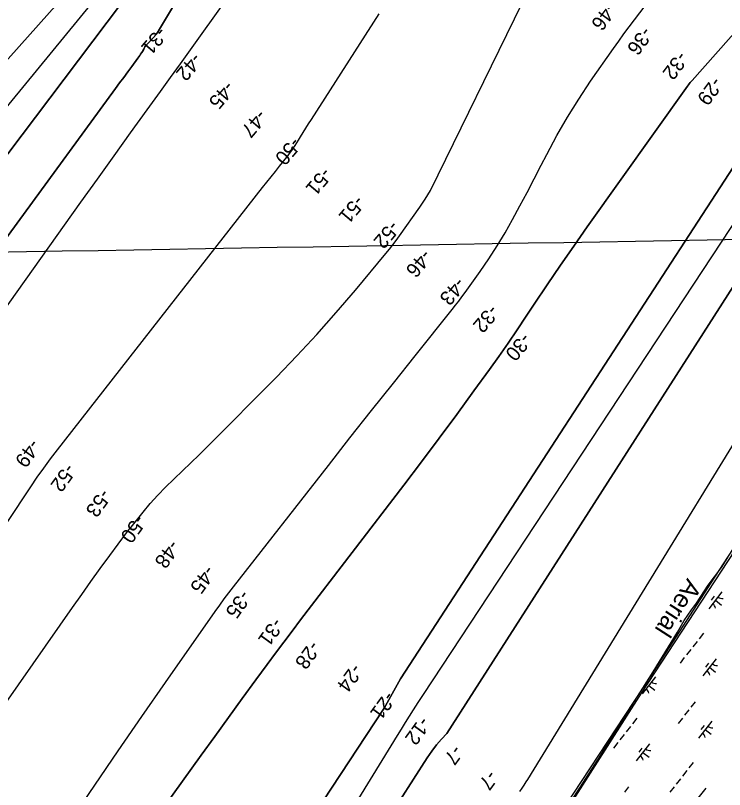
# Model space of a CAD drawing. Extents: x 3896831 to 3918110, y 171006 to 193349.
# Drawn here: x 3907803 to 3909451, y 179895 to 181692 of the extents above; entities that cross this region are included whole.
import ezdxf

# ---------------------------------------------------------------- set-up
doc = ezdxf.new("R2010")
doc.units = 0
for name, color, linetype in [('V-GRID-MAJR', 7, 'Continuous'), ('V-RIVR-EDGE', 7, 'Continuous'), ('V-RIVR-IDEN', 7, 'Continuous'), ('V-RIVR-RANG', 7, 'Continuous'), ('V-RRAP-FSHR', 7, 'Continuous'), ('V-TOPO-DPTH', 7, 'Continuous'), ('V-TOPO-MAJR', 7, 'Continuous'), ('V-TOPO-MINR', 7, 'Continuous'), ('V-WETL-SWMP', 7, 'Continuous')]:
    doc.layers.add(name, color=color, linetype=linetype)

msp = doc.modelspace()

# ---------------------------------------------------------------- linework, layer by layer
at = {"layer": 'V-GRID-MAJR'}
msp.add_spline([(3901910.1, 181043.2), (3904332, 181084.3), (3909660.5, 181175.4), (3914023.1, 181250.6)], degree=3, dxfattribs=at)
at = {"layer": 'V-RIVR-EDGE'}
msp.add_lwpolyline([(3909879.6, 181084.5), (3909758.1, 180895.9), (3909427.4, 180388), (3909280.7, 180160), (3909036.9, 179791)], dxfattribs=at)
at = {"layer": 'V-RRAP-FSHR'}
msp.add_lwpolyline([(3910095.3, 181395.6), (3909257.3, 180118.1), (3908889.4, 179541.5), (3908614.7, 178888.4), (3907991.9, 177840.9), (3908307, 176956.6)], dxfattribs=at)
at = {"layer": 'V-TOPO-DPTH'}
for points in [[(3906471.6, 179592.9), (3906983, 180278.4), (3906987, 180284), (3906991, 180289.6), (3906994.9, 180295.2), (3906998.7, 180300.9), (3907032.7, 180351.5), (3907042.4, 180366.7), (3907051.6, 180382.2), (3907060, 180398), (3907068, 180414.2), (3907301.1, 181032.1), (3907308, 181046.2), (3907314.3, 181060.5), (3907319.8, 181075.1), (3907389.3, 181155), (3907466.2, 181239.5), (3907676, 181469.1), (3908331.3, 182203.1)], [(3908378.2, 182157.1), (3907521, 181021.1)], [(3907521, 181021.1), (3908378.2, 182157.1)], [(3907933.2, 179824.8), (3907987.5, 179904.7), (3908042.1, 179984.4), (3908097, 180063.9), (3908152.1, 180143.2), (3908267.5, 180308.4), (3908277.8, 180322.9), (3908288.2, 180337.2), (3908298.9, 180351.4), (3908309.7, 180365.4), (3908530.5, 180647.5), (3908580.6, 180711.4), (3908630.9, 180775.1), (3908681.4, 180838.7), (3908732.1, 180902.1), (3908818.3, 181009.8), (3908825.9, 181019.4), (3908833.4, 181029.1), (3908840.7, 181038.9), (3908847.9, 181048.8), (3908883, 181097.8), (3908903.3, 181127.1), (3908922.7, 181157), (3908940.9, 181187.5), (3908958.4, 181218.6), (3908975.2, 181250.1), (3908991.9, 181281.6), (3909008.4, 181313.2), (3909024.8, 181344.9), (3909037.6, 181369.7), (3909061.2, 181413.4), (3909085.9, 181456.3), (3909112.3, 181498.2), (3909139.8, 181539.5), (3909193, 181615.9), (3909204.9, 181632.7), (3909216.9, 181649.4), (3909229.1, 181666), (3909241.5, 181682.4), (3909434.5, 181935.9)], [(3907933.2, 179824.8), (3907987.5, 179904.7), (3908042.1, 179984.4), (3908097, 180063.9), (3908152.1, 180143.2), (3908267.5, 180308.4), (3908277.8, 180322.9), (3908288.2, 180337.2), (3908298.9, 180351.4), (3908309.7, 180365.4), (3908530.5, 180647.5), (3908580.6, 180711.4), (3908630.9, 180775.1), (3908681.4, 180838.7), (3908732.1, 180902.1), (3908818.3, 181009.8), (3908825.9, 181019.4), (3908833.4, 181029.1), (3908840.7, 181038.9), (3908847.9, 181048.8), (3908883, 181097.8), (3908903.3, 181127.1), (3908922.7, 181157), (3908940.9, 181187.5), (3908958.4, 181218.6), (3908975.2, 181250.1), (3908991.9, 181281.6), (3909008.4, 181313.2), (3909024.8, 181344.9), (3909037.6, 181369.7), (3909061.2, 181413.4), (3909085.9, 181456.3), (3909112.3, 181498.2), (3909139.8, 181539.5), (3909193, 181615.9), (3909204.9, 181632.7), (3909216.9, 181649.4), (3909229.1, 181666), (3909241.5, 181682.4), (3909434.5, 181935.9)], [(3908108.7, 179798.9), (3908234.7, 179974.1), (3908266.4, 180018.1), (3908298.2, 180062.1), (3908330.1, 180105.9), (3908362.1, 180149.8), (3908388.2, 180185.3), (3908407.3, 180211.2), (3908426.6, 180237.1), (3908446, 180262.8), (3908465.5, 180288.5), (3908705.8, 180601.5), (3908747.1, 180655.8), (3908788, 180710.4), (3908828.5, 180765.3), (3908868.7, 180820.4), (3908904.4, 180869.8), (3908926.3, 180900.5), (3908948, 180931.4), (3908969.2, 180962.6), (3908990.2, 180993.9), (3909008.6, 181021.8), (3909038.9, 181067), (3909069.4, 181112.1), (3909100.4, 181156.8), (3909131.8, 181201.2), (3909364.7, 181528.2), (3909367.3, 181531.6), (3909368.6, 181533.3), (3909371.3, 181536.7), (3909374.1, 181539.9), (3909375.5, 181541.6), (3909695.8, 181903.2)], [(3909695.8, 181903.2), (3909375.5, 181541.6), (3909374.1, 181539.9), (3909371.3, 181536.7), (3909368.6, 181533.3), (3909367.3, 181531.6), (3909364.7, 181528.2), (3909131.8, 181201.2), (3909100.4, 181156.8), (3909069.4, 181112.1), (3909038.9, 181067), (3909008.6, 181021.8), (3908990.2, 180993.9), (3908969.2, 180962.6), (3908948, 180931.4), (3908926.3, 180900.5), (3908904.4, 180869.8), (3908868.7, 180820.4), (3908828.5, 180765.3), (3908788, 180710.4), (3908747.1, 180655.8), (3908705.8, 180601.5), (3908465.5, 180288.5), (3908446, 180262.8), (3908426.6, 180237.1), (3908407.3, 180211.2), (3908388.2, 180185.3), (3908362.1, 180149.8), (3908330.1, 180105.9), (3908298.2, 180062.1), (3908266.4, 180018.1), (3908234.7, 179974.1), (3908108.7, 179798.9)], [(3908385.4, 181858.5), (3908232.7, 181644.9), (3908209.5, 181612.6), (3908186.3, 181580.2), (3908163, 181548), (3908139.7, 181515.7), (3908108.9, 181473.3), (3908070.2, 181419.7), (3908031.7, 181366.2), (3907993.2, 181312.5), (3907954.8, 181258.8), (3907657.9, 180842.6)], [(3908385.4, 181858.5), (3908232.7, 181644.9), (3908209.5, 181612.6), (3908186.3, 181580.2), (3908163, 181548), (3908139.7, 181515.7), (3908108.9, 181473.3), (3908070.2, 181419.7), (3908031.7, 181366.2), (3907993.2, 181312.5), (3907954.8, 181258.8), (3907657.9, 180842.6)], [(3908168.2, 181710.5), (3908156.6, 181691.4), (3908135.7, 181656.6), (3908134.6, 181654.9), (3908133.5, 181653.1), (3908131.2, 181649.7), (3908130, 181648), (3908127.5, 181644.8), (3908126.1, 181643.3), (3908106.4, 181622.5), (3908105.6, 181621.6), (3908104.2, 181619.7), (3908102.4, 181616.6), (3908101.4, 181614.2), (3908099.6, 181610.6), (3908098.9, 181609.4), (3908096.3, 181605.4), (3908094.2, 181602.3), (3908092.1, 181599.2), (3908089.9, 181596.2), (3908087.7, 181593.1), (3908073.4, 181573.8), (3908064.1, 181561.1), (3908054.8, 181548.3), (3908045.4, 181535.6), (3908036.1, 181522.9), (3907578.1, 180897.3)], [(3907578.1, 180897.3), (3908036.1, 181522.9), (3908045.4, 181535.6), (3908054.8, 181548.3), (3908064.1, 181561.1), (3908073.4, 181573.8), (3908087.7, 181593.1), (3908089.9, 181596.2), (3908092.1, 181599.2), (3908094.2, 181602.3), (3908096.3, 181605.4), (3908098.9, 181609.4), (3908099.6, 181610.6), (3908101.4, 181614.2), (3908102.4, 181616.6), (3908104.2, 181619.7), (3908105.6, 181621.6), (3908106.4, 181622.5), (3908126.1, 181643.3), (3908127.5, 181644.8), (3908130, 181648), (3908131.2, 181649.7), (3908133.5, 181653.1), (3908134.6, 181654.9), (3908135.7, 181656.6), (3908156.6, 181691.4), (3908168.2, 181710.5)], [(3908698.2, 180151.9), (3909471.5, 181340.8), (3909509.3, 181390.4), (3909510.7, 181392.3), (3909513.5, 181396.2), (3909514.9, 181398.1), (3909517.6, 181402), (3909519, 181403.9), (3909520.4, 181405.9), (3909736.7, 181697.7)], [(3909736.7, 181697.7), (3909520.4, 181405.9), (3909519, 181403.9), (3909517.6, 181402), (3909514.9, 181398.1), (3909513.5, 181396.2), (3909510.7, 181392.3), (3909509.3, 181390.4), (3909471.5, 181340.8), (3908698.2, 180151.9)], [(3909921.9, 181705.2), (3909895.9, 181669.9), (3909634.9, 181319.7), (3909631, 181314.3), (3909627.3, 181308.7), (3909623.8, 181303), (3909620.5, 181297.2), (3909617.6, 181291.2), (3908805.8, 180025)], [(3908337.6, 179594.5), (3908658.6, 180081.4), (3908661.1, 180085.3), (3908662.3, 180087.4), (3908663.4, 180089.4), (3908698.2, 180151.9)], [(3908698.2, 180151.9), (3908663.4, 180089.4), (3908662.3, 180087.4), (3908661.1, 180085.3), (3908658.6, 180081.4), (3908337.6, 179594.5)], [(3908805.8, 180025), (3908793.3, 180011.8), (3908781.4, 179998.1), (3908770.4, 179983.6), (3908760.1, 179968.6), (3908696.6, 179869.1)]]:
    msp.add_lwpolyline(points, dxfattribs=at)
at = {"layer": 'V-TOPO-MAJR'}
for points in [[(3907627.1, 179876.4), (3907935.8, 180317.5), (3907957.2, 180347.9), (3907978.7, 180378.1), (3908000.5, 180408.1), (3908022.5, 180438), (3908061.6, 180491), (3908064.1, 180494.3), (3908066.7, 180497.6), (3908069.2, 180500.9), (3908071.8, 180504.2), (3908099.7, 180538.6), (3908116.6, 180558.7), (3908134.1, 180578.3), (3908152.3, 180597.2), (3908171.2, 180615.6), (3908172, 180616.4), (3908191.5, 180634.9), (3908211, 180653.5), (3908230.2, 180672.3), (3908249.2, 180691.3), (3908409.5, 180852.6), (3908457, 180901.6), (3908503.6, 180951.4), (3908548.8, 181002.5), (3908593.1, 181054.4), (3908664.1, 181139.7), (3908672.2, 181149.6), (3908680.1, 181159.6), (3908687.8, 181169.8), (3908695.3, 181180.2), (3908742.7, 181246.9), (3908755.4, 181266.1), (3908767.3, 181285.7), (3908980.5, 181720.7)], [(3908647.7, 181696), (3908490.1, 181450.4), (3908483.7, 181440.5), (3908477.4, 181430.5), (3908471.1, 181420.5), (3908464.9, 181410.5), (3908459.9, 181402.4), (3908456.1, 181396.4), (3908452.3, 181390.5), (3908448.4, 181384.6), (3908444.5, 181378.7), (3908439.6, 181371.5), (3908438, 181369.3), (3908436.5, 181367.2), (3908434.8, 181365), (3908433.2, 181362.9), (3908416.4, 181342.5), (3908406.4, 181330.2), (3908396.4, 181317.8), (3908386.5, 181305.4), (3908376.7, 181292.9), (3907899.9, 180683.5), (3907883.9, 180662.5), (3907868.2, 180641.3), (3907853, 180619.8), (3907838.1, 180598), (3907672.5, 180348.9)]]:
    msp.add_lwpolyline(points, dxfattribs=at)
at = {"layer": 'V-TOPO-MINR'}
for points in [[(3908993.8, 179918), (3909778.7, 181196.5), (3909782.4, 181202), (3909786.6, 181207.3), (3909882.7, 181311), (3909935.2, 181368.1), (3909987.5, 181425.3), (3910039.4, 181483), (3910091, 181540.8), (3910231.6, 181699.3), (3910240.4, 181709.4), (3910249.1, 181719.6), (3910257.8, 181729.8), (3910266.3, 181740.2), (3910415.7, 181924.6), (3910464.3, 181988.8), (3910509.8, 182055), (3910550.8, 182124.1), (3910588.8, 182195.1), (3910657.9, 182335.8), (3910918.8, 182961.5)], [(3908331.3, 182203.1), (3907676, 181469.1), (3907466.2, 181239.5), (3907389.3, 181155), (3907319.8, 181075.1), (3907314.3, 181060.5), (3907308, 181046.2), (3907301.1, 181032.1), (3907068, 180414.2), (3907060, 180398), (3907051.6, 180382.2), (3907042.4, 180366.7), (3907032.7, 180351.5), (3906998.7, 180300.9), (3906994.9, 180295.2), (3906991, 180289.6), (3906987, 180284), (3906983, 180278.4), (3906471.6, 179592.9)], [(3908359.4, 182183.7), (3907444.9, 181069.3)], [(3908378.2, 182157.1), (3907521, 181021.1)], [(3907933.2, 179824.8), (3907987.5, 179904.7), (3908042.1, 179984.4), (3908097, 180063.9), (3908152.1, 180143.2), (3908267.5, 180308.4), (3908277.8, 180322.9), (3908288.2, 180337.2), (3908298.9, 180351.4), (3908309.7, 180365.4), (3908530.5, 180647.5), (3908580.6, 180711.4), (3908630.9, 180775.1), (3908681.4, 180838.7), (3908732.1, 180902.1), (3908818.3, 181009.8), (3908825.9, 181019.4), (3908833.4, 181029.1), (3908840.7, 181038.9), (3908847.9, 181048.8), (3908883, 181097.8), (3908903.3, 181127.1), (3908922.7, 181157), (3908940.9, 181187.5), (3908958.4, 181218.6), (3908975.2, 181250.1), (3908991.9, 181281.6), (3909008.4, 181313.2), (3909024.8, 181344.9), (3909037.6, 181369.7), (3909061.2, 181413.4), (3909085.9, 181456.3), (3909112.3, 181498.2), (3909139.8, 181539.5), (3909193, 181615.9), (3909204.9, 181632.7), (3909216.9, 181649.4), (3909229.1, 181666), (3909241.5, 181682.4), (3909434.5, 181935.9)], [(3908108.7, 179798.9), (3908234.7, 179974.1), (3908266.4, 180018.1), (3908298.2, 180062.1), (3908330.1, 180105.9), (3908362.1, 180149.8), (3908388.2, 180185.3), (3908407.3, 180211.2), (3908426.6, 180237.1), (3908446, 180262.8), (3908465.5, 180288.5), (3908705.8, 180601.5), (3908747.1, 180655.8), (3908788, 180710.4), (3908828.5, 180765.3), (3908868.7, 180820.4), (3908904.4, 180869.8), (3908926.3, 180900.5), (3908948, 180931.4), (3908969.2, 180962.6), (3908990.2, 180993.9), (3909008.6, 181021.8), (3909038.9, 181067), (3909069.4, 181112.1), (3909100.4, 181156.8), (3909131.8, 181201.2), (3909364.7, 181528.2), (3909367.3, 181531.6), (3909368.6, 181533.3), (3909371.3, 181536.7), (3909374.1, 181539.9), (3909375.5, 181541.6), (3909695.8, 181903.2)], [(3908751.1, 180115.5), (3909530.5, 181297.3), (3909550.1, 181326.9), (3909558.8, 181340), (3909567.7, 181353), (3909576.7, 181365.8), (3909585.9, 181378.6), (3909595.1, 181391.3), (3909604.3, 181404.1), (3909613.4, 181416.9), (3909622.4, 181429.8), (3909656.6, 181478.9), (3909682.8, 181516.3), (3909709.1, 181553.6), (3909735.6, 181590.8), (3909762.1, 181628), (3909941.2, 181877.3)], [(3908385.4, 181858.5), (3908232.7, 181644.9), (3908209.5, 181612.6), (3908186.3, 181580.2), (3908163, 181548), (3908139.7, 181515.7), (3908108.9, 181473.3), (3908070.2, 181419.7), (3908031.7, 181366.2), (3907993.2, 181312.5), (3907954.8, 181258.8), (3907657.9, 180842.6)], [(3908168.2, 181710.5), (3908156.6, 181691.4), (3908135.7, 181656.6), (3908134.6, 181654.9), (3908133.5, 181653.1), (3908131.2, 181649.7), (3908130, 181648), (3908127.5, 181644.8), (3908126.1, 181643.3), (3908106.4, 181622.5), (3908105.6, 181621.6), (3908104.2, 181619.7), (3908102.4, 181616.6), (3908101.4, 181614.2), (3908099.6, 181610.6), (3908098.9, 181609.4), (3908096.3, 181605.4), (3908094.2, 181602.3), (3908092.1, 181599.2), (3908089.9, 181596.2), (3908087.7, 181593.1), (3908073.4, 181573.8), (3908064.1, 181561.1), (3908054.8, 181548.3), (3908045.4, 181535.6), (3908036.1, 181522.9), (3907578.1, 180897.3)], [(3908698.2, 180151.9), (3909471.5, 181340.8), (3909509.3, 181390.4), (3909510.7, 181392.3), (3909513.5, 181396.2), (3909514.9, 181398.1), (3909517.6, 181402), (3909519, 181403.9), (3909520.4, 181405.9), (3909736.7, 181697.7)], [(3908805.8, 180025), (3909617.6, 181291.2), (3909620.5, 181297.2), (3909623.8, 181303), (3909627.3, 181308.7), (3909631, 181314.3), (3909634.9, 181319.7), (3909895.9, 181669.9), (3909921.9, 181705.2)], [(3908337.6, 179594.5), (3908658.6, 180081.4), (3908661.1, 180085.3), (3908662.3, 180087.4), (3908663.4, 180089.4), (3908698.2, 180151.9)], [(3908600.8, 179874.1), (3908627.9, 179918.2), (3908655.2, 179962.2), (3908691.1, 180020.1), (3908700.4, 180035.1), (3908709.7, 180050.1), (3908719.1, 180065.1), (3908728.4, 180080.1), (3908738.8, 180096.7), (3908751.1, 180115.5)], [(3908696.6, 179869.1), (3908760.1, 179968.6), (3908770.4, 179983.6), (3908781.4, 179998.1), (3908793.3, 180011.8), (3908805.8, 180025)], [(3908975.6, 179890.4), (3908980.6, 179897.7), (3908985.5, 179905.1), (3908990.3, 179912.5), (3908993.8, 179918)]]:
    msp.add_lwpolyline(points, dxfattribs=at)
at = {"layer": 'V-WETL-SWMP'}
for p, q in [((3909443.5, 180410), (3909458.4, 180433.8)), ((3909427.2, 180388.7), (3909443.5, 180410)), ((3909413.1, 180369.2), (3909427.2, 180388.7)), ((3909385.6, 180327.7), (3909413.1, 180369.2)), ((3909444.9, 180353.8), (3909414.1, 180314.4)), ((3909427.1, 180343.6), (3909419.7, 180334.2)), ((3909374, 180312.1), (3909385.6, 180327.7)), ((3909429.5, 180334.1), (3909443.7, 180323)), ((3909357.1, 180287.2), (3909374, 180312.1)), ((3909341.3, 180259.8), (3909357.1, 180287.2)), ((3909285, 180168.2), (3909341.3, 180259.8)), ((3909401.8, 180257.6), (3909391.9, 180245)), ((3909387, 180238.7), (3909377.1, 180226.2)), ((3909372.2, 180219.9), (3909362.3, 180207.3)), ((3909357.4, 180201), (3909347.5, 180188.4)), ((3909431.5, 180198.2), (3909400.6, 180158.9)), ((3909413.7, 180188), (3909406.3, 180178.6)), ((3909225.9, 180074.8), (3909285, 180168.2)), ((3909416.1, 180178.6), (3909430.2, 180167.5)), ((3909290.1, 180156.3), (3909259.3, 180116.9)), ((3909272.3, 180146.1), (3909265.6, 180137.5)), ((3909274.7, 180136.6), (3909288.8, 180125.5)), ((3909382.8, 180098.5), (3909372.9, 180085.9)), ((3909163.2, 179974.1), (3909225.9, 180074.8)), ((3909368, 180079.6), (3909358.1, 180067)), ((3909247, 180060.1), (3909237.1, 180047.5)), ((3909353.2, 180060.7), (3909343.3, 180048.1)), ((3909232.2, 180041.2), (3909222.3, 180028.6)), ((3909421, 180053.7), (3909390.2, 180014.3)), ((3909403.2, 180043.5), (3909395.8, 180034)), ((3909217.4, 180022.3), (3909207.5, 180009.7)), ((3909405.6, 180034), (3909419.8, 180022.9)), ((3909202.6, 180003.5), (3909192.7, 179990.9)), ((3909276.7, 180000.7), (3909245.8, 179961.4)), ((3909258.9, 179990.5), (3909251.5, 179981.1)), ((3909100.7, 179877), (3909163.2, 179974.1)), ((3909261.3, 179981), (3909275.4, 179969.9)), ((3909377.9, 179957.5), (3909368, 179944.9)), ((3909363.1, 179938.6), (3909353.2, 179926)), ((3909133.7, 179928.3), (3909134, 179928)), ((3909348.3, 179919.7), (3909338.4, 179907.1)), ((3909228, 179901), (3909218.1, 179888.4)), ((3909333.5, 179900.8), (3909323.6, 179888.3)), ((3909407.6, 179898.1), (3909376.8, 179858.8))]:
    msp.add_line(p, q, dxfattribs=at)
for centre, start, end in [((3909446.7, 180355.7), 231.1403, 272.6839), ((3909412.6, 180312.2), 11.1403, 52.6839), ((3909433.3, 180200.2), 231.1403, 272.6839), ((3909399.2, 180156.7), 11.1403, 52.6839), ((3909291.9, 180158.2), 231.1403, 272.6839), ((3909257.8, 180114.7), 11.1403, 52.6839), ((3909422.8, 180055.6), 231.1403, 272.6839), ((3909388.7, 180012.1), 11.1403, 52.6839), ((3909278.5, 180002.6), 231.1403, 272.6839), ((3909244.4, 179959.2), 11.1403, 52.6839)]:
    msp.add_arc(centre, 17.6, start, end, dxfattribs=at)

# ---------------------------------------------------------------- texts
at = {"layer": 'V-RIVR-IDEN'}
msp.add_text('Aerial', height=42, rotation=237.2553, dxfattribs=at).set_placement((3909364.7, 180387))
at = {"layer": 'V-RIVR-RANG'}
for s, rotation, p in [('-46', 233.3979, (3909177.9, 181725.8)), ('-31', 229.5786, (3908135.1, 181668.6)), ('-36', 233.3979, (3909261.1, 181668.7)), ('-32', 233.3979, (3909343.6, 181611.5)), ('-42', 229.5786, (3908216, 181608.1)), ('-45', 229.5786, (3908292.2, 181542.6)), ('-29', 233.3979, (3909423.9, 181552.1)), ('-47', 229.5786, (3908367, 181476.4)), ('-50', 229.5786, (3908446.1, 181412.3)), ('-51', 229.5786, (3908517.5, 181341.8)), ('-51', 229.5786, (3908594, 181276.7)), ('-52', 229.5786, (3908675.2, 181218.4)), ('-46', 229.5786, (3908750.1, 181151.5)), ('-43', 229.5786, (3908828.6, 181086.7)), ('-32', 229.5786, (3908905.9, 181023)), ('-30', 229.5786, (3908981.3, 180957.5)), ('-49', 234.0832, (3907838.4, 180711.1)), ('-52', 234.0832, (3907920.9, 180654.4)), ('-53', 234.0832, (3908002.7, 180595.5)), ('-50', 234.0832, (3908083.6, 180535.5)), ('-48', 234.0832, (3908162.8, 180476.8)), ('-45', 234.0832, (3908245.2, 180417.7)), ('-35', 234.0832, (3908327.5, 180360.4)), ('-31', 234.0832, (3908403.2, 180296)), ('-28', 234.0832, (3908489, 180242.5)), ('-24', 233.9383, (3908586.8, 180189.4)), ('-21', 233.9383, (3908663.7, 180125.2)), ('-12', 233.9383, (3908744.6, 180066.4)), ('-7', 233.9383, (3908820.3, 180000.5)), ('-7', 233.9383, (3908901.3, 179941.9))]:
    msp.add_text(s, height=33.5, rotation=rotation, dxfattribs=at).set_placement(p)

doc.saveas('drawing.dxf')
